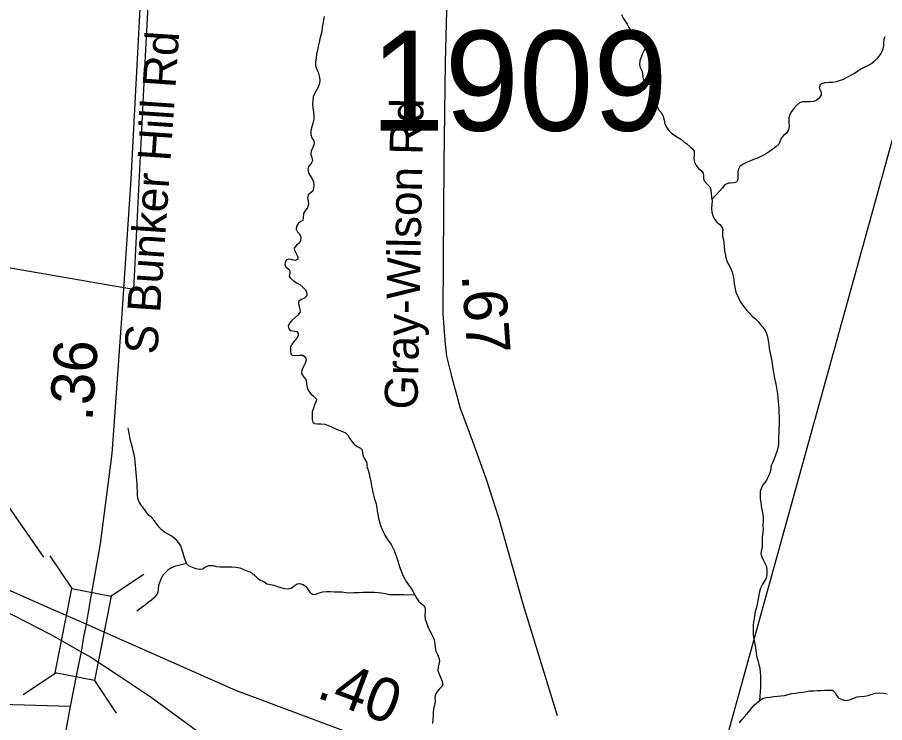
# Model space of a CAD drawing. Extents: x 1662474 to 1856135, y 779280 to 917889.
# Drawn here: x 1699030 to 1701530, y 856260 to 858292 of the extents above; entities that cross this region are included whole.
import ezdxf

# ---------------------------------------------------------------- set-up
doc = ezdxf.new("R2010")
doc.units = 0
for name, color, linetype in [('Cogo Default Point CELL', 7, 'Continuous'), ('Exist Boundary Political City Limit New', 7, 'Continuous'), ('Exist Hydrographic Creek Single Shore', 7, 'Continuous'), ('Exist Road Primary Interstate Divided Center Attributed', 7, 'Continuous'), ('Exist Road Primary Interstate Mileage Hundredths English Label', 7, 'Continuous'), ('Exist Road Primary Interstate Structure Ovrhead Sign CELL', 7, 'Continuous'), ('Exist Road Secondary Structure Standard Bridge CELL', 7, 'Continuous'), ('Exist Road Secondary Structure Standard Bridge Number Label', 7, 'Continuous'), ('Exist Road Secondary Type 51 Attributed', 7, 'Continuous'), ('Exist Road Secondary Type 51 Label', 7, 'Continuous'), ('Map Preparation Boundary City Limit Buffer Line', 7, 'Continuous'), ('Prop DGN Element Guardrail', 7, 'Continuous')]:
    doc.layers.add(name, color=color, linetype=linetype)

msp = doc.modelspace()

# ---------------------------------------------------------------- linework, layer by layer
at = {"layer": 'Exist Boundary Political City Limit New'}
msp.add_lwpolyline([(1700478.2, 860128.8), (1700172.8, 859633.1), (1700050.5, 859504.1), (1699894.4, 859388.7), (1699663.5, 859218.9), (1699582, 859137.4), (1699500.5, 859049.2), (1699459.8, 858933.8), (1699419, 858560.3), (1699398.6, 858180.1), (1699364.8, 857507.8), (1697993.1, 857745.5)], dxfattribs=at)
at = {"layer": 'Exist Hydrographic Creek Single Shore'}
for points in [[(1700771.8, 858300.8), (1700776, 858290.2), (1700781.8, 858281.6), (1700787.8, 858272.4), (1700792.5, 858262.9), (1700798.2, 858253.5), (1700805.9, 858245.9), (1700813.5, 858238), (1700821.9, 858230.1), (1700828.2, 858222.8), (1700835, 858213.6), (1700839.2, 858204.7), (1700836.6, 858198.1), (1700831.6, 858187.6), (1700827.6, 858177.9), (1700824.5, 858166.9), (1700823.2, 858156.7), (1700825, 858147.5), (1700830.2, 858138.6), (1700832.1, 858130.7), (1700832.4, 858119.7), (1700835.2, 858111), (1700841.9, 858102.1), (1700849, 858100), (1700859.5, 858099.7), (1700870, 858100.5), (1700879.6, 858099.2), (1700882, 858096.1), (1700881.8, 858086.1), (1700881.5, 858075.8), (1700881, 858066.1), (1700878.6, 858054.6), (1700873.4, 858044.6), (1700875.1, 858033.3), (1700879.4, 858024.9), (1700886.2, 858016.8), (1700891.5, 858006), (1700894.6, 857996.3), (1700896.5, 857986.1), (1700900.6, 857976.1), (1700906.6, 857967.4), (1700914.2, 857959.6), (1700922.4, 857953.2), (1700932.9, 857946.9), (1700942.4, 857940.9), (1700951.2, 857933.8), (1700959.8, 857927.6), (1700967.9, 857920.4), (1700976, 857912.9), (1700980.8, 857906.6), (1700980.4, 857896.1), (1700979.6, 857885.6)], [(1699914.4, 858294.2), (1699912.5, 858283.7), (1699910.4, 858272.9), (1699908.9, 858263.5), (1699907.5, 858251.7), (1699904.9, 858240.9), (1699902, 858229.9), (1699899.6, 858219.4), (1699897.2, 858207.8), (1699894.9, 858196.8), (1699892, 858186.1), (1699890.8, 858174.5), (1699889.4, 858164.2), (1699889.1, 858153.2), (1699892, 858144.3), (1699896.8, 858133.8), (1699899.6, 858123.1), (1699901.5, 858112.3), (1699901, 858101.6), (1699897.2, 858091.3), (1699892.2, 858082.6), (1699887.4, 858073.4), (1699882.9, 858062.9), (1699881.2, 858052.5), (1699881, 858042), (1699881.8, 858030.4), (1699883.4, 858019.9), (1699884.4, 858009.4), (1699884.1, 857998.7), (1699881.8, 857987.6), (1699878.4, 857977.1), (1699876, 857966.1), (1699875.8, 857954.8), (1699878.9, 857945.4), (1699885, 857936.2), (1699885.8, 857928.1), (1699881.8, 857917.1), (1699876.5, 857906.8), (1699875.8, 857896.6), (1699878.9, 857887.9), (1699880.8, 857880.1), (1699877.1, 857870.9), (1699870.5, 857863)], [(1701530, 858235.7), (1701527.4, 858229.1), (1701526.4, 858218.1), (1701526.4, 858209.9), (1701524, 858197.9), (1701519, 858188.4), (1701513.5, 858180), (1701506.4, 858171.9), (1701498.5, 858164.2), (1701490.1, 858157.4), (1701470.6, 858147.8), (1701461, 858143), (1701452.6, 858137), (1701443.4, 858130.1), (1701433.1, 858125.2), (1701422.4, 858119.4), (1701410.6, 858113.4), (1701398.8, 858108.9), (1701389.9, 858106.2), (1701379.1, 858104.9), (1701369.6, 858104.4), (1701357.9, 858103.9), (1701348.1, 858100.5), (1701343.9, 858097.6), (1701341, 858088.9), (1701342.6, 858084.8), (1701346.8, 858076.1), (1701346.8, 858069), (1701340.8, 858059.3), (1701333.8, 858052.5), (1701324.5, 858049.6), (1701315, 858049.1), (1701304.5, 858048.8), (1701294, 858048.8), (1701284.6, 858045.9), (1701275.6, 858038.6), (1701268.1, 858029.9), (1701261.5, 858021), (1701256.8, 858012.1), (1701253.6, 858001.6), (1701253.6, 857990), (1701254.4, 857978.4), (1701252.6, 857968.2), (1701246.5, 857958.8), (1701238.4, 857951.4)], [(1701238.4, 857951.4), (1701231.6, 857943.8), (1701227.9, 857933.3), (1701224.8, 857926.5), (1701216.6, 857919.1), (1701208, 857912.3), (1701198.2, 857906), (1701189.4, 857900), (1701180.4, 857895), (1701171.5, 857890.2), (1701161.8, 857885.3), (1701151.8, 857882.1), (1701141.6, 857877.9), (1701132.1, 857873.8), (1701121.9, 857869.2), (1701112.8, 857862.7), (1701107.8, 857853.2), (1701106.4, 857846.7), (1701106.9, 857835.2), (1701106.9, 857824.7), (1701102.5, 857817.6), (1701095.6, 857814.9), (1701085.4, 857814.7), (1701078.6, 857813.9), (1701069.6, 857809.2), (1701062.6, 857801.1), (1701032.1, 857767.4)], [(1700979.6, 857885.6), (1700981.8, 857875.3), (1700986.2, 857865.3), (1700993.2, 857856.9), (1701002.2, 857849.9), (1701006.6, 857843.3), (1701007.5, 857835.2), (1701007.5, 857826.8), (1701010.9, 857819.7), (1701018, 857811.2), (1701025.6, 857803.4), (1701029.2, 857794.8), (1701029.5, 857784.2), (1701031.1, 857774.2), (1701032.1, 857767.4)], [(1699870.5, 857863), (1699866.9, 857855.6), (1699868.8, 857844.4), (1699872.9, 857837.2), (1699879.1, 857828.6), (1699883.6, 857818.4), (1699884.8, 857809.2), (1699883.9, 857798.4), (1699881.2, 857791.1), (1699873.6, 857785.3), (1699868.1, 857780.6), (1699866.6, 857770.9), (1699868.4, 857762.8), (1699869.2, 857753.6), (1699866.4, 857743.6), (1699860.5, 857736.8), (1699855, 857726.5), (1699854, 857714.9), (1699852.4, 857706.8), (1699846.6, 857703.7), (1699839.9, 857698.7), (1699834.2, 857690.3), (1699833.8, 857681.4), (1699837.8, 857674), (1699843.2, 857668.2), (1699847.4, 857658.8), (1699845.9, 857648.3), (1699843.2, 857642.8), (1699834.6, 857636.2), (1699828.2, 857627.3), (1699829, 857621.5), (1699834, 857612.1), (1699838.8, 857602.1), (1699838.2, 857595.6), (1699832, 857591.6), (1699825.6, 857592.1), (1699815.6, 857595.2), (1699806.2, 857593.4), (1699801.5, 857586.6), (1699801, 857579), (1699805.1, 857571.9), (1699813.9, 857565.6), (1699815.6, 857561.9), (1699815.4, 857555.1), (1699813.6, 857545.7), (1699816.2, 857541.2), (1699824.9, 857533.6), (1699834.6, 857527.6), (1699843.8, 857522.1), (1699852.6, 857515), (1699860.2, 857506.8), (1699864.5, 857497.4), (1699864, 857489.8), (1699857.9, 857482.7), (1699848, 857479), (1699840.6, 857473.8), (1699840.4, 857467.8), (1699842.5, 857458), (1699845.4, 857446.5), (1699844, 857442), (1699838, 857434.1), (1699829.9, 857426), (1699821.1, 857418.6), (1699814.1, 857410.5), (1699810.1, 857402.4), (1699812, 857394.2), (1699815.9, 857389.5), (1699823.8, 857388.5), (1699835.1, 857386.6), (1699839, 857381.1), (1699839, 857375.1), (1699835.9, 857367.2), (1699828.5, 857359.6), (1699822, 857351.2), (1699817.5, 857343.6), (1699816.8, 857332.3), (1699818.5, 857322.9), (1699821.8, 857318.9), (1699831.6, 857317.4), (1699842.8, 857319.2), (1699853, 857318.7), (1699860.2, 857313.1), (1699862.9, 857303.9), (1699859.8, 857295.6), (1699855, 857285.9), (1699850, 857275.9), (1699848.8, 857268), (1699850.6, 857261.9), (1699857.1, 857254.1), (1699862.4, 857246.5), (1699863.5, 857235.8), (1699865.2, 857225.2), (1699869, 857216.1), (1699875.5, 857207.1), (1699883.6, 857200.8), (1699891.8, 857192.4), (1699890.8, 857186.1), (1699886.5, 857175.9), (1699883.1, 857165.9), (1699879.8, 857155.4)], [(1701032.1, 857767.4), (1701032.9, 857763.8), (1701031.4, 857753.2), (1701030.9, 857742), (1701032.1, 857730.7), (1701034.8, 857720.8), (1701039.8, 857710.2), (1701046.6, 857701.8), (1701054.5, 857695.2), (1701062, 857686.9), (1701063.4, 857682.1), (1701062.6, 857671.6), (1701062.9, 857661.7), (1701065.2, 857650.9), (1701066.2, 857642.2), (1701067, 857631.5), (1701068.4, 857619.7), (1701069.9, 857611), (1701072.2, 857599.8), (1701075.8, 857587.7), (1701081, 857579.2), (1701086.2, 857568.8), (1701090.1, 857557.5), (1701093, 857546.4), (1701095.6, 857535.4), (1701096.4, 857524.1), (1701100.6, 857500), (1701113, 857473.2), (1701119.8, 857464.1), (1701125.9, 857456.4), (1701132.6, 857447.8), (1701140, 857439.6), (1701147.9, 857431.5), (1701157.4, 857423.4), (1701164.9, 857416), (1701171.5, 857408.1), (1701178.6, 857399.5), (1701185.1, 857390.1), (1701189.4, 857381.1), (1701192.5, 857371.1), (1701194.1, 857360.9), (1701195.6, 857349.6), (1701197.2, 857338.3), (1701202, 857316.3), (1701203.8, 857306.6), (1701205.6, 857296.1), (1701206.9, 857284.8), (1701208.8, 857274.1), (1701210.6, 857263), (1701212.1, 857252.2), (1701215, 857240.4), (1701216.9, 857230.5), (1701219.5, 857218.4), (1701221.1, 857206.9), (1701222.1, 857196.1), (1701223.2, 857185.6), (1701224.2, 857174.1), (1701224.5, 857164.6), (1701225.2, 857152.2), (1701225.5, 857140.2), (1701226.1, 857129.7), (1701225.9, 857117.9), (1701225.2, 857107.1), (1701224.5, 857095.8), (1701224, 857084.6), (1701223.5, 857073), (1701223.5, 857061.7), (1701222.1, 857050.7), (1701218.8, 857041), (1701215.4, 857030.8), (1701211.9, 857020.2), (1701207.5, 857010.6), (1701203.2, 857000.8), (1701201.6, 856990.1), (1701199.4, 856980.1), (1701195.4, 856970.4), (1701190.6, 856960.4), (1701185.6, 856952.6), (1701179.1, 856944.7), (1701174.6, 856936), (1701171.5, 856926.3), (1701171.5, 856915.6), (1701171.5, 856904.5), (1701173.1, 856894.8), (1701174.6, 856878), (1701178.4, 856860.2), (1701179.9, 856850.2), (1701179.6, 856839.4), (1701179.1, 856828.9), (1701179.4, 856817.6), (1701178.6, 856806.9), (1701177, 856796.6), (1701177.2, 856767), (1701174.6, 856757.8), (1701173.4, 856747.6), (1701175.4, 856738.1), (1701179.4, 856728.7), (1701184.6, 856719.8), (1701189.6, 856710.1), (1701190.4, 856698.8)], [(1699879.8, 857155.4), (1699879.5, 857144.9), (1699879.5, 857133.6), (1699881.5, 857125.5), (1699886.8, 857121.8), (1699895.2, 857120.8), (1699905.8, 857120.8), (1699916.2, 857120), (1699927, 857116.3), (1699936.9, 857111.1), (1699946.4, 857107.6), (1699956.6, 857102.9), (1699967.4, 857099), (1699976, 857094.5), (1699983.6, 857087.2), (1699988.6, 857077.4), (1699993.6, 857069.9), (1699999.9, 857063), (1700001.5, 857061.4), (1700009.9, 857055.9), (1700019.4, 857050.7), (1700023.8, 857046.2), (1700024.9, 857035.5), (1700026.4, 857028.4), (1700030.4, 857020), (1700035.9, 857010.6), (1700038.5, 856999.5), (1700037.5, 856997.7), (1700040.9, 856987.4), (1700044.2, 856976.7), (1700046.4, 856966.7), (1700048.8, 856956.2), (1700049.8, 856946.8), (1700052.6, 856933.4), (1700055, 856922.9), (1700057.6, 856911.9), (1700060.5, 856901.1), (1700063.8, 856890.1), (1700065.8, 856878.8), (1700067.1, 856869.3), (1700069, 856859.6), (1700071.2, 856849.4), (1700074.2, 856838.4), (1700077.1, 856827.9), (1700080.2, 856818.4), (1700084.4, 856809.8), (1700089.1, 856800.3), (1700094.6, 856790.4), (1700101, 856781.7), (1700107, 856772.8), (1700112.5, 856763.3), (1700116.1, 856755.7), (1700119.9, 856745.2), (1700123.5, 856735.2), (1700126.4, 856726.1), (1700129.6, 856715.8), (1700133.5, 856704), (1700136.9, 856694), (1700141.4, 856683.8), (1700145.9, 856675.1), (1700151.4, 856665.1), (1700157.9, 856655.7), (1700164.8, 856646), (1700170.5, 856636.8), (1700176, 856627.9)], [(1699517.2, 856718.7), (1699513.4, 856728.9), (1699511, 856738.1), (1699507.9, 856748.4), (1699504.4, 856759.6), (1699501.2, 856769.4), (1699495.8, 856777.8), (1699488.6, 856785.6), (1699481.2, 856792.4), (1699472.9, 856798.2), (1699462.6, 856803.8), (1699454.2, 856809), (1699445.4, 856815.6), (1699438.2, 856823.7), (1699432, 856832.1), (1699425.6, 856841.5), (1699418, 856849.9), (1699409.9, 856857.2), (1699403.1, 856864.9), (1699396.5, 856874.1), (1699391.2, 856880.9), (1699387.1, 856886.7), (1699381, 856895.9), (1699376.9, 856905.8), (1699376.4, 856916.6), (1699375.8, 856927.4), (1699375.5, 856938.1), (1699375.2, 856948.6), (1699374.5, 856958.6), (1699373.5, 856969.6), (1699372.1, 856979.8), (1699371.6, 856990.3), (1699370.5, 857001.6), (1699369.8, 857010.8), (1699368.5, 857022.4), (1699366.9, 857032.3), (1699364.2, 857043.4), (1699361.9, 857052.6), (1699358.8, 857062.8), (1699355.6, 857073), (1699354, 857083), (1699351.9, 857093.8), (1699350.6, 857104), (1699349.5, 857109.8)], [(1699517.2, 856718.7), (1699482.6, 856709.8), (1699472.6, 856704.8), (1699464, 856699), (1699455.6, 856691.9), (1699449.2, 856685.1), (1699444.6, 856674.9), (1699440.4, 856665.4), (1699437, 856655.4), (1699435.4, 856644.9), (1699434.4, 856634.7), (1699430.1, 856627.4), (1699424.6, 856619.2), (1699416.5, 856612.4), (1699407.2, 856605.8), (1699398.9, 856599.2), (1699389.8, 856592.8), (1699381.6, 856586.7), (1699374.5, 856580.6)], [(1699517.2, 856718.7), (1699518, 856717.4), (1699524.6, 856712.1), (1699533.5, 856707.4), (1699544.2, 856704), (1699555, 856702.2), (1699563.2, 856702.9), (1699571.9, 856709.2), (1699582.9, 856712.4), (1699594.1, 856712.9), (1699603.9, 856710.1), (1699614.9, 856708.4), (1699626.5, 856708.8), (1699637.8, 856709), (1699648.2, 856708.8), (1699659.5, 856707.9), (1699670.8, 856706.1), (1699679.8, 856702.4), (1699689.4, 856697.9), (1699699.9, 856694.8), (1699707, 856690.9), (1699714.4, 856684.1), (1699721.8, 856676.2), (1699730.9, 856670.4), (1699740.6, 856666.2), (1699749.2, 856659.4), (1699759.8, 856657.6), (1699769.5, 856656), (1699780, 856652.3), (1699789.8, 856649.1), (1699800.8, 856646.2), (1699810.8, 856645.5), (1699818.9, 856647.1), (1699827.5, 856653.6), (1699836.1, 856659.6), (1699843.5, 856660.9), (1699854.2, 856658.3), (1699861.6, 856652.6), (1699867.6, 856644.7), (1699873.4, 856635.8), (1699877.9, 856632.1), (1699882.6, 856629.2), (1699890.2, 856630), (1699900.1, 856633.9), (1699910.1, 856637.1), (1699921.1, 856637.3), (1699932.5, 856637.3), (1699943.8, 856637.1), (1699954.2, 856637.1), (1699965, 856636.6), (1699982.9, 856633.9), (1699999.9, 856634.4), (1700014.9, 856635.2), (1700026.1, 856635.5), (1700037.5, 856635.5), (1700048.8, 856635.5), (1700059.2, 856635.5), (1700069.8, 856635.2), (1700081, 856633.9), (1700091.5, 856632.4), (1700102, 856629.4), (1700112.2, 856628.7), (1700123.5, 856628.7), (1700134.5, 856628.7), (1700144.5, 856628.7), (1700176, 856627.9)], [(1701190.4, 856698.8), (1701190.4, 856687.2), (1701188, 856676.2), (1701182.8, 856666.8), (1701176.8, 856656.5), (1701172, 856647.3), (1701168.9, 856636.8), (1701166.8, 856626.8), (1701164.9, 856616.3), (1701163.4, 856606.4), (1701161.2, 856595.6), (1701158.4, 856585.9), (1701155.8, 856575.1), (1701154.8, 856565.7), (1701152.9, 856554.1), (1701151.2, 856543.1), (1701150.5, 856532.4), (1701150.8, 856523.2), (1701151.2, 856512.7), (1701152.6, 856502.7), (1701155, 856490.9), (1701156.8, 856480.4), (1701158.4, 856469.6), (1701159.4, 856459.1), (1701161.5, 856448.6), (1701163.9, 856439.2), (1701167, 856427.4), (1701169.9, 856416.4), (1701171.5, 856404.2), (1701171.8, 856394.3), (1701172, 856383.6), (1701172, 856372.8), (1701171.8, 856362.3), (1701168.9, 856323.4)], [(1700176, 856627.9), (1700181.8, 856617.9), (1700187, 856609), (1700193.6, 856602.9), (1700202.5, 856596.1), (1700205.4, 856589.3), (1700205.1, 856579.3), (1700204.9, 856568.6), (1700205.6, 856557.6), (1700208.9, 856547.3), (1700213, 856536.6), (1700217.8, 856526.3), (1700222.8, 856517.4), (1700228, 856507.7), (1700231.1, 856498), (1700233, 856486.7), (1700234, 856476.4), (1700236.1, 856465.4), (1700240.6, 856456), (1700245.2, 856446.2), (1700246.9, 856437.4), (1700245.2, 856428.2), (1700242.6, 856418.4), (1700242.1, 856409.8), (1700246.1, 856399.8), (1700250, 856390.6), (1700253.1, 856381.2), (1700256.6, 856371.5), (1700254.2, 856364.9), (1700245.9, 856356.5), (1700241.4, 856351), (1700235.6, 856342.1), (1700233.2, 856332.4), (1700233.8, 856321.1), (1700232.1, 856309.8), (1700229, 856300.1), (1700228.8, 856290.4), (1700228.8, 856278.8), (1700226.1, 856257.6)], [(1701168.9, 856323.4), (1701179.4, 856330), (1701189.4, 856331.9), (1701199.4, 856333.7), (1701210.9, 856335.5), (1701241.6, 856338.1), (1701251.5, 856340.8), (1701262.2, 856343.6), (1701272.5, 856345.2), (1701283.5, 856346.8), (1701294, 856348.1), (1701304.2, 856349.9), (1701314, 856351.5), (1701324.5, 856351.8), (1701336, 856352.3), (1701346, 856352.8), (1701357.6, 856353.1), (1701368.6, 856353.4), (1701379.9, 856353.1), (1701387, 856346), (1701392.2, 856336.8), (1701397.2, 856331.3), (1701406.4, 856326.1), (1701417.4, 856323.7), (1701428.4, 856325.8), (1701438.4, 856329.8), (1701450.2, 856333.9), (1701460.5, 856335.5), (1701471.5, 856335.8), (1701482.5, 856338.4), (1701493, 856342.1), (1701503.5, 856345.2), (1701515, 856346), (1701526.4, 856345.2), (1701537.1, 856343.1)], [(1701111.6, 856259.7), (1701118.2, 856268.3), (1701125.9, 856276.8), (1701132.4, 856284.6), (1701140.5, 856293.8), (1701146.9, 856302.4), (1701154.1, 856310.6), (1701161.8, 856317.4), (1701168.9, 856323.4)]]:
    msp.add_lwpolyline(points, dxfattribs=at)
at = {"layer": 'Exist Road Primary Interstate Divided Center Attributed'}
for points in [[(1699228, 856543.3), (1699133.1, 856585.2), (1699031.1, 856630.3), (1698706.1, 856777.9), (1697997, 857092.9), (1697061.5, 857511.2), (1696583.8, 857727.8), (1696406.6, 857811.4), (1696101.3, 857944.3), (1695933.8, 858008.3), (1695687.6, 858096.9), (1695589.2, 858131.3), (1695283.9, 858210.1), (1694624, 858382.3), (1694328.6, 858461.1), (1693307.7, 858732.8), (1692943.4, 858826.3), (1692712, 858882.2)], [(1692710, 858826.1), (1693164.3, 858715.4), (1693556.9, 858604.5), (1693772.7, 858547.6), (1694339.2, 858400.8), (1694465.1, 858367.9), (1694866.8, 858263), (1695586.1, 858071.3), (1695837.9, 857987.4), (1696132.9, 857865.9), (1696463.2, 857715.1), (1696924.1, 857511.3), (1697123.9, 857417.5), (1697703.1, 857160.7), (1698233.3, 856932.4), (1698584, 856761.2), (1698951.1, 856603.1), (1699120.6, 856516.8), (1699128.6, 856512.7), (1699213.4, 856464.3)], [(1701186.3, 855760), (1701120.5, 855789.9), (1700658.7, 855973.5), (1700409.9, 856072.4), (1699660.1, 856352.5), (1699341.1, 856493.3), (1699228, 856543.3)], [(1699213.4, 856464.3), (1699241.5, 856448.2), (1699323, 856394.4), (1699412.5, 856335.3), (1699634.4, 856172.5), (1699749.1, 856080.8), (1699752.4, 856078.1), (1699827.2, 856013.5)]]:
    msp.add_lwpolyline(points, dxfattribs=at)
at = {"layer": 'Exist Road Primary Interstate Structure Ovrhead Sign CELL'}
msp.add_line((1700994.3, 855924.2), (1701722.5, 858555.3), dxfattribs=at)
at = {"layer": 'Exist Road Secondary Structure Standard Bridge CELL'}
for p, q in [((1699123.8, 856740.4), (1699186.9, 856646.5)), ((1699394.5, 856687.1), (1699300.5, 856624.1)), ((1699140.9, 856402.8), (1699047, 856339.8)), ((1699252, 856381), (1699315, 856287))]:
    msp.add_line(p, q, dxfattribs=at)
msp.add_lwpolyline([(1699300.5, 856624.1), (1699252.5, 856380.9), (1699138.9, 856403.3), (1699186.9, 856646.5)], close=True, dxfattribs=at)
at = {"layer": 'Exist Road Secondary Structure Standard Bridge Number Label'}
msp.add_line((1699106.1, 856736.9), (1697553, 858962.5), dxfattribs=at)
at = {"layer": 'Exist Road Secondary Type 51 Attributed'}
for points in [[(1699388, 858409.6), (1699357.1, 857825.7), (1699330.8, 857437.7), (1699302.4, 857035.6), (1699268.4, 856775.1), (1699239.1, 856607.1), (1699228, 856543.3)], [(1700270.1, 858423.6), (1700263.4, 858163.1), (1700259.2, 857868.9), (1700257.4, 857593.9), (1700256.2, 857437.8), (1700261.8, 857361.2), (1700266.8, 857316.1), (1700281.8, 857258.6), (1700306.8, 857166), (1700341.8, 857071), (1700380.8, 856961.7), (1700417.3, 856850.7), (1700446.6, 856744.9), (1700486.8, 856602.6), (1700586.1, 856280.6)], [(1699182.1, 856306.3), (1698455.3, 856327.3), (1698072.2, 856339.5), (1697904.3, 856350.4), (1697838, 856365.2), (1697759.4, 856414.6), (1697714, 856445.5), (1697636.3, 856506), (1697472.5, 856615.7), (1697417.3, 856672.2), (1697395.8, 856700.6), (1697372.8, 856749.1), (1697368.2, 856828.2), (1697368.2, 856860.7), (1697368.2, 856893.2), (1697357.4, 856916.2), (1697331.7, 856935.2), (1697259.9, 856954.1), (1697178.7, 856975.8), (1697055.5, 857005.6), (1696986.5, 857024.5)], [(1699228, 856543.3), (1699220.5, 856506.5), (1699213.4, 856464.3)], [(1699213.4, 856464.3), (1699200.6, 856399.3), (1699182.1, 856306.3)], [(1699182.1, 856306.3), (1699140.6, 856081), (1699135.9, 856057.9), (1699122.5, 855992.3)]]:
    msp.add_lwpolyline(points, dxfattribs=at)
at = {"layer": 'Map Preparation Boundary City Limit Buffer Line'}
msp.add_lwpolyline([(1700478.2, 860128.8), (1700172.8, 859633.1), (1700050.5, 859504.1), (1699894.4, 859388.7), (1699663.5, 859218.9), (1699582, 859137.4), (1699500.5, 859049.2), (1699459.8, 858933.8), (1699419, 858560.3), (1699398.6, 858180.1), (1699364.8, 857507.8), (1697993.1, 857745.5)], dxfattribs=at)

# ---------------------------------------------------------------- texts
at = {"layer": 'Cogo Default Point CELL'}
msp.add_text('1909', height=288, dxfattribs=at).set_placement((1700047.5, 857965.6))
at = {"layer": 'Exist Road Primary Interstate Mileage Hundredths English Label'}
msp.add_text('.40', height=125, rotation=339.5173, dxfattribs=at).set_placement((1699888.5, 856333.8))
at = {"layer": 'Exist Road Secondary Type 51 Label'}
for s, rotation, p in [('S Bunker Hill Rd', 86.0926, (1699433.1, 857319.3)), ('Gray-Wilson Rd', 88.8718, (1700183.3, 857161.6))]:
    msp.add_text(s, height=95, rotation=rotation, dxfattribs=at).set_placement(p)
at = {"layer": 'Prop DGN Element Guardrail'}
for s, rotation, p in [('.67', 274.185, (1700310.6, 857550.2)), ('.36', 85.9668, (1699246.1, 857126.3))]:
    msp.add_text(s, height=125, rotation=rotation, dxfattribs=at).set_placement(p)

doc.saveas('drawing.dxf')
